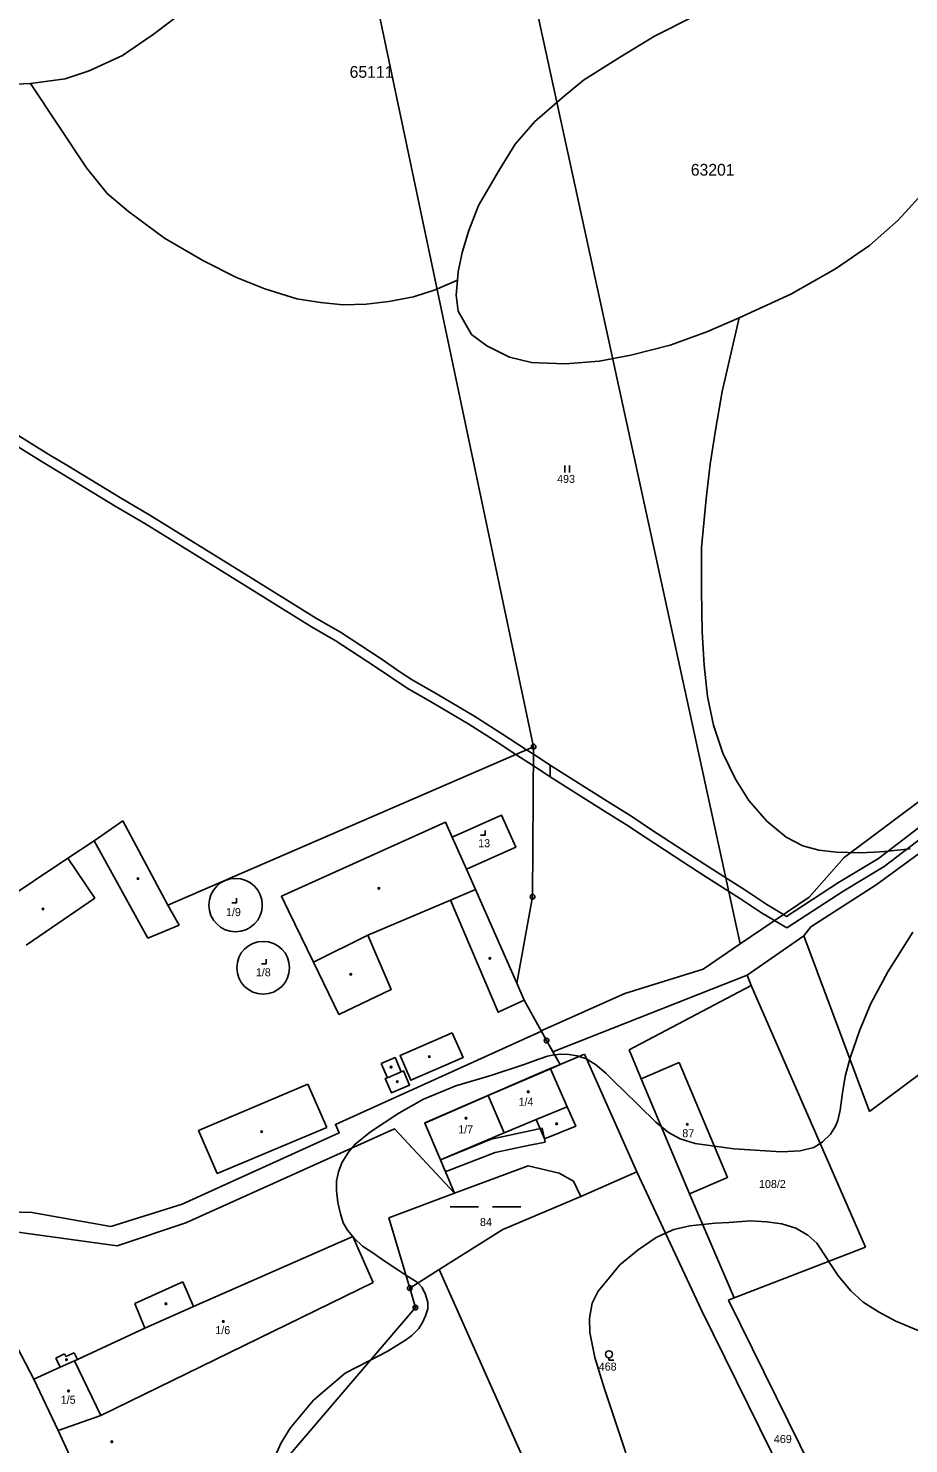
# Model space of a CAD drawing. Extents: x -546762 to -540209, y -1046851 to -1035694.
# Drawn here: x -542623.2 to -542436.1, y -1037631.1 to -1037330.5 of the extents above; entities that cross this region are included whole.
import ezdxf

# ---------------------------------------------------------------- set-up
doc = ezdxf.new("R2010")
doc.units = 0
for name, color, linetype in [('Vrstva 1', 7, 'Continuous'), ('Vrstva 18', 7, 'Continuous'), ('Vrstva 19', 7, 'Continuous'), ('Vrstva 24', 7, 'Continuous'), ('Vrstva 25', 7, 'Continuous'), ('Vrstva 3', 7, 'Continuous'), ('Vrstva 30', 7, 'Continuous'), ('Vrstva 37', 7, 'Continuous'), ('Vrstva 4', 7, 'Continuous'), ('Vrstva 52', 7, 'Continuous'), ('Vrstva 53', 7, 'Continuous')]:
    doc.layers.add(name, color=color, linetype=linetype)

msp = doc.modelspace()

# ---------------------------------------------------------------- linework, layer by layer
at = {"layer": 'Vrstva 1'}
for p, q in [((-542532.61, -1037577.96), (-542516.94, -1037572.1)), ((-542516.94, -1037572.1), (-542510.42, -1037573.68)), ((-542510.42, -1037573.68), (-542507.32, -1037575.37)), ((-542505.76, -1037578.61), (-542507.32, -1037575.37)), ((-542616.84, -1037628.33), (-542607.73, -1037625.17))]:
    msp.add_line(p, q, dxfattribs=at)
for points in [[(-542496.83, -1037410.52), (-542521.76, -1037296.05)], [(-542551.62, -1037313.29), (-542515.82, -1037483.08)], [(-542471.9, -1037524.98), (-542496.83, -1037410.52)], [(-542443.05, -1037512.44), (-542371.62, -1037460.23)], [(-542593.49, -1037516.73), (-542515.82, -1037483.08)], [(-542515.82, -1037483.08), (-542516.02, -1037514.96)], [(-542431.57, -1037492.96), (-542449.81, -1037506.6)], [(-542603.09, -1037498.84), (-542609.16, -1037503.08)], [(-542593.49, -1037516.73), (-542603.09, -1037498.84)], [(-542533.1, -1037502.29), (-542522.63, -1037497.65), (-542519.62, -1037504.43), (-542530.09, -1037509.07)], [(-542530.09, -1037509.07), (-542533.1, -1037502.29)], [(-542609.16, -1037503.08), (-542614.79, -1037506.8)], [(-542614.79, -1037506.8), (-542629.42, -1037516.55)], [(-542449.81, -1037506.6), (-542457.26, -1037515.02)], [(-542456.95, -1037521.33), (-542443.05, -1037512.44)], [(-542519.4, -1037533.31), (-542516.02, -1037514.96)], [(-542457.26, -1037515.02), (-542471.9, -1037524.98)], [(-542470.44, -1037531.64), (-542458.41, -1037523.27)], [(-542458.41, -1037523.27), (-542456.95, -1037521.33)], [(-542458.41, -1037523.27), (-542444.48, -1037560.59)], [(-542471.9, -1037524.98), (-542479.81, -1037530.36)], [(-542511.73, -1037547.88), (-542470.44, -1037531.64)], [(-542479.81, -1037530.36), (-542496.4, -1037535.52)], [(-542469.57, -1037533.79), (-542470.44, -1037531.64)], [(-542517.82, -1037536.91), (-542519.4, -1037533.31)], [(-542496.4, -1037535.52), (-542514.21, -1037543.42)], [(-542469.57, -1037533.79), (-542495.53, -1037547.5)], [(-542445.33, -1037589.43), (-542469.57, -1037533.79)], [(-542514.21, -1037543.42), (-542517.82, -1037536.91)], [(-542513.05, -1037545.5), (-542514.21, -1037543.42)], [(-542511.73, -1037547.88), (-542513.05, -1037545.5)], [(-542510.2, -1037550.63), (-542511.73, -1037547.88)], [(-542495.53, -1037547.5), (-542493, -1037553.63)], [(-542510.2, -1037550.63), (-542512.26, -1037551.52)], [(-542505.03, -1037548.41), (-542510.2, -1037550.63)], [(-542505.03, -1037548.41), (-542493.86, -1037573.42)], [(-542493, -1037553.63), (-542484.92, -1037550.18)], [(-542484.92, -1037550.18), (-542474.59, -1037574.61)], [(-542512.26, -1037551.52), (-542525.45, -1037557.2)], [(-542493, -1037553.63), (-542482.68, -1037578.09)], [(-542444.48, -1037560.59), (-542433.32, -1037552.31)], [(-542535.61, -1037570.87), (-542538.93, -1037563.08), (-542525.45, -1037557.2)], [(-542525.45, -1037557.2), (-542522.05, -1037565.09)], [(-542522.05, -1037565.09), (-542535.61, -1037570.87)], [(-542535.61, -1037570.87), (-542532.61, -1037577.96)], [(-542505.76, -1037578.61), (-542493.86, -1037573.42)], [(-542493.86, -1037573.42), (-542480.15, -1037602.79)], [(-542474.59, -1037574.61), (-542482.68, -1037578.09)], [(-542532.61, -1037577.96), (-542546.56, -1037583.17)], [(-542522.36, -1037585.67), (-542505.76, -1037578.61)], [(-542482.68, -1037578.09), (-542473.23, -1037600.14)], [(-542542.14, -1037598.08), (-542546.56, -1037583.17)], [(-542535.91, -1037594.17), (-542522.36, -1037585.67)], [(-542473.23, -1037600.14), (-542445.33, -1037589.43)], [(-542542.14, -1037598.08), (-542535.91, -1037594.17)], [(-542507.66, -1037657.44), (-542535.91, -1037594.17)], [(-542542.14, -1037598.08), (-542540.91, -1037602.24)], [(-542474.42, -1037600.65), (-542473.23, -1037600.14)], [(-542438.94, -1037672.61), (-542474.42, -1037600.65)], [(-542576.27, -1037643.56), (-542540.91, -1037602.24)], [(-542480.15, -1037602.79), (-542462.79, -1037638)], [(-542621.97, -1037617.45), (-542626.36, -1037608.99)], [(-542616.39, -1037614.9), (-542613.36, -1037613.52)], [(-542607.73, -1037625.17), (-542613.36, -1037613.52)], [(-542616.39, -1037614.9), (-542621.97, -1037617.45)], [(-542621.97, -1037617.45), (-542616.84, -1037628.33)], [(-542616.84, -1037628.33), (-542611.83, -1037639.09)]]:
    msp.add_lwpolyline(points, dxfattribs=at)
for centre, radius in [((-542579.13, -1037516.73), 5.68), ((-542573.27, -1037530.04), 5.6)]:
    msp.add_circle(centre, radius, dxfattribs=at)
at = {"layer": 'Vrstva 24'}
for centre, radius in [((-542515.82, -1037483.08), 0.5), ((-542515.82, -1037483.08), 0.1), ((-542516.02, -1037514.96), 0.5), ((-542516.02, -1037514.96), 0.1), ((-542513.05, -1037545.5), 0.5), ((-542513.05, -1037545.5), 0.1), ((-542542.14, -1037598.08), 0.5), ((-542542.14, -1037598.08), 0.1), ((-542540.91, -1037602.24), 0.5), ((-542540.91, -1037602.24), 0.1)]:
    msp.add_circle(centre, radius, dxfattribs=at)
at = {"layer": 'Vrstva 25'}
for p, q in [((-542509.17, -1037424.84), (-542509.17, -1037423.34)), ((-542508.17, -1037424.84), (-542508.17, -1037423.34)), ((-542533.53, -1037580.84), (-542527.53, -1037580.84)), ((-542524.53, -1037580.84), (-542518.53, -1037580.84))]:
    msp.add_line(p, q, dxfattribs=at)
for points in [[(-542527.13, -1037501.87), (-542526.13, -1037501.87), (-542526.13, -1037500.87)], [(-542579.94, -1037516.26), (-542578.94, -1037516.26), (-542578.94, -1037515.26)], [(-542573.63, -1037529.19), (-542572.63, -1037529.19), (-542572.63, -1037528.19)], [(-542499.8, -1037612.9), (-542499.8, -1037613.4), (-542498.8, -1037613.4)]]:
    msp.add_lwpolyline(points, dxfattribs=at)
for centre, radius in [((-542599.86, -1037511.12), 0.175), ((-542548.68, -1037513.19), 0.175), ((-542620.06, -1037517.57), 0.175), ((-542525.1, -1037528.05), 0.175), ((-542554.65, -1037531.45), 0.175), ((-542537.96, -1037548.93), 0.175), ((-542546.08, -1037551.15), 0.175), ((-542544.75, -1037554.25), 0.175), ((-542516.96, -1037556.39), 0.175), ((-542530.19, -1037562), 0.175), ((-542573.58, -1037564.86), 0.175), ((-542510.9, -1037563.19), 0.175), ((-542483.17, -1037563.3), 0.175), ((-542593.94, -1037601.43), 0.175), ((-542581.72, -1037605.18), 0.175), ((-542615.05, -1037613.29), 0.175), ((-542499.8, -1037612.15), 0.75), ((-542614.61, -1037619.96), 0.175), ((-542605.42, -1037630.74), 0.175)]:
    msp.add_circle(centre, radius, dxfattribs=at)
at = {"layer": 'Vrstva 3'}
for points in [[(-542493, -1037553.63), (-542484.92, -1037550.18)], [(-542484.92, -1037550.18), (-542474.59, -1037574.61)], [(-542512.26, -1037551.52), (-542525.45, -1037557.2)], [(-542508.66, -1037559.56), (-542512.26, -1037551.52)], [(-542493, -1037553.63), (-542482.68, -1037578.09)], [(-542535.61, -1037570.87), (-542538.93, -1037563.08), (-542525.45, -1037557.2)], [(-542525.45, -1037557.2), (-542522.05, -1037565.09)], [(-542525.45, -1037557.2), (-542522.05, -1037565.09)], [(-542508.66, -1037559.56), (-542515.27, -1037562.29)], [(-542522.05, -1037565.09), (-542515.27, -1037562.29)], [(-542522.05, -1037565.09), (-542535.61, -1037570.87)], [(-542474.59, -1037574.61), (-542482.68, -1037578.09)], [(-542588.05, -1037602.02), (-542554.19, -1037587.11)], [(-542554.19, -1037587.11), (-542549.88, -1037596.9)], [(-542549.88, -1037596.9), (-542607.73, -1037625.17)], [(-542598.4, -1037606.6), (-542588.05, -1037602.02)], [(-542598.4, -1037606.6), (-542612.71, -1037613.23)], [(-542616.39, -1037614.9), (-542613.36, -1037613.52)], [(-542613.36, -1037613.52), (-542612.71, -1037613.23)], [(-542607.73, -1037625.17), (-542613.36, -1037613.52)], [(-542607.73, -1037625.17), (-542613.36, -1037613.52)], [(-542616.39, -1037614.9), (-542621.97, -1037617.45)], [(-542621.97, -1037617.45), (-542616.84, -1037628.33)], [(-542616.84, -1037628.33), (-542607.73, -1037625.17)]]:
    msp.add_lwpolyline(points, dxfattribs=at)
at = {"layer": 'Vrstva 30'}
for points in [[(-542633.29, -1037412.03), (-542618.78, -1037421.01), (-542614.65, -1037423.48), (-542603.6, -1037430.21), (-542597.35, -1037433.91), (-542577.87, -1037445.93), (-542561.91, -1037455.84), (-542556.86, -1037458.75), (-542548.22, -1037464.4), (-542544.05, -1037467.34), (-542541.62, -1037468.88), (-542536.32, -1037471.91), (-542528.48, -1037476.51), (-542522.41, -1037480.39), (-542517.31, -1037483.72), (-542519.58, -1037484.71), (-542523.53, -1037482.13), (-542529.56, -1037478.29), (-542537.36, -1037473.71), (-542542.7, -1037470.66), (-542549.38, -1037466.12), (-542557.96, -1037460.53), (-542562.97, -1037457.62), (-542578.97, -1037447.69), (-542598.43, -1037435.69), (-542604.68, -1037431.99), (-542615.73, -1037425.26), (-542619.89, -1037422.79), (-542634.38, -1037413.82)], [(-542462.04, -1037521.57), (-542464.63, -1037520.03), (-542462.73, -1037518.74), (-542462.08, -1037519.13), (-542451.01, -1037511.96), (-542442.55, -1037506.81), (-542428.88, -1037496.39), (-542414.73, -1037484.9), (-542397.65, -1037470.86), (-542383.42, -1037459.46), (-542376.6, -1037453.53), (-542371.07, -1037447.45), (-542371.21, -1037446.7), (-542369.38, -1037445.27), (-542368.79, -1037448.03), (-542375.14, -1037455.01), (-542382.08, -1037461.06), (-542396.33, -1037472.48), (-542413.41, -1037486.52), (-542427.6, -1037498.03), (-542441.37, -1037508.53), (-542449.91, -1037513.72), (-542462.04, -1037521.57)], [(-542517.31, -1037483.72), (-542515.83, -1037484.69), (-542515.85, -1037487.15), (-542519.58, -1037484.71), (-542517.31, -1037483.72)], [(-542512.97, -1037489.03), (-542515.85, -1037487.15), (-542515.83, -1037484.69), (-542512.27, -1037487.01)], [(-542501.31, -1037496.44), (-542512.28, -1037489.47), (-542512.27, -1037487.01), (-542511.85, -1037487.29), (-542500.19, -1037494.68), (-542494.95, -1037497.93), (-542490.96, -1037500.59), (-542482.73, -1037505.97), (-542478.53, -1037508.68), (-542470.74, -1037513.63), (-542466.28, -1037516.63), (-542462.73, -1037518.74)], [(-542512.27, -1037487.01), (-542512.28, -1037489.47)], [(-542512.28, -1037489.47), (-542512.97, -1037489.03)], [(-542464.63, -1037520.03), (-542467.4, -1037518.39), (-542471.88, -1037515.37), (-542479.65, -1037510.44), (-542483.87, -1037507.71), (-542492.1, -1037502.33), (-542496.11, -1037499.67), (-542501.31, -1037496.44)], [(-542462.73, -1037518.74), (-542464.63, -1037520.03)], [(-542639.52, -1037581.51), (-542622.39, -1037582.03), (-542605.62, -1037585.03), (-542590.5, -1037580.24), (-542557.09, -1037565.11), (-542557.92, -1037563.32), (-542514.13, -1037543.55), (-542513.05, -1037545.5), (-542510.2, -1037550.63)], [(-542510.2, -1037550.63), (-542512.31, -1037551.42), (-542538.94, -1037563.01), (-542538.93, -1037563.08), (-542535.61, -1037570.87), (-542532.61, -1037577.96), (-542545.36, -1037564.23), (-542589.67, -1037584.22), (-542604.3, -1037589.12), (-542630.09, -1037585.59), (-542638.22, -1037585.2), (-542651.59, -1037589.83), (-542652.74, -1037586.52), (-542639.52, -1037581.51)], [(-542513.38, -1037567.06), (-542517.32, -1037567.9), (-542523.97, -1037569.32), (-542534.28, -1037573.22), (-542534.61, -1037573.24), (-542535.61, -1037570.87), (-542524.81, -1037566.44), (-542514.01, -1037564.13), (-542513.38, -1037567.06)]]:
    msp.add_lwpolyline(points, dxfattribs=at)
at = {"layer": 'Vrstva 37'}
for centre in [(-542516.96, -1037556.39), (-542530.19, -1037562), (-542483.17, -1037563.3), (-542581.72, -1037605.18), (-542614.61, -1037619.96)]:
    msp.add_circle(centre, 0.175, dxfattribs=at)
at = {"layer": 'Vrstva 4'}
for p, q in [((-542597.8, -1037523.78), (-542609.16, -1037503.08)), ((-542609.02, -1037515.27), (-542614.79, -1037506.8))]:
    msp.add_line(p, q, dxfattribs=at)
for points in [[(-542533.1, -1037502.29), (-542534.5, -1037499.13), (-542569.39, -1037514.87), (-542567.88, -1037517.98), (-542562.56, -1037528.89)], [(-542530.09, -1037509.07), (-542528.17, -1037513.41)], [(-542533.48, -1037515.67), (-542528.17, -1037513.41)], [(-542528.17, -1037513.41), (-542519.4, -1037533.31)], [(-542623.62, -1037525.25), (-542609.02, -1037515.27)], [(-542593.49, -1037516.73), (-542591.14, -1037521.03)], [(-542551.03, -1037523.14), (-542533.48, -1037515.67)], [(-542517.82, -1037536.91), (-542523.33, -1037539.48), (-542533.48, -1037515.67)], [(-542591.14, -1037521.03), (-542597.8, -1037523.78)], [(-542551.03, -1037523.14), (-542546.1, -1037534.68), (-542557.17, -1037539.97), (-542562.56, -1037528.89)], [(-542562.56, -1037528.89), (-542551.03, -1037523.14)], [(-542533.09, -1037543.84), (-542530.81, -1037549.11), (-542541.91, -1037553.93), (-542544.19, -1037548.65), (-542533.09, -1037543.84)], [(-542548.19, -1037550.38), (-542545.25, -1037549.11), (-542543.94, -1037552.13)], [(-542546.88, -1037553.4), (-542548.19, -1037550.38)], [(-542543.94, -1037552.13), (-542543.48, -1037551.93), (-542542.17, -1037554.96), (-542546.02, -1037556.63), (-542547.33, -1037553.6), (-542546.88, -1037553.4)], [(-542546.88, -1037553.4), (-542543.94, -1037552.13)], [(-542508.66, -1037559.56), (-542512.26, -1037551.52)], [(-542563.78, -1037554.77), (-542587.01, -1037564.59)], [(-542559.72, -1037564), (-542563.78, -1037554.77)], [(-542508.66, -1037559.56), (-542515.27, -1037562.29)], [(-542515.27, -1037562.29), (-542513.47, -1037566.42), (-542506.86, -1037563.69), (-542508.66, -1037559.56)], [(-542522.05, -1037565.09), (-542515.27, -1037562.29)], [(-542587.01, -1037564.59), (-542583.07, -1037573.76)], [(-542583.07, -1037573.76), (-542559.72, -1037564)], [(-542588.05, -1037602.02), (-542554.19, -1037587.11)], [(-542554.19, -1037587.11), (-542549.88, -1037596.9)], [(-542549.88, -1037596.9), (-542607.73, -1037625.17)], [(-542600.53, -1037601.36), (-542590.36, -1037596.79)], [(-542588.05, -1037602.02), (-542590.36, -1037596.79)], [(-542598.4, -1037606.6), (-542600.53, -1037601.36)], [(-542598.4, -1037606.6), (-542588.05, -1037602.02)], [(-542598.4, -1037606.6), (-542612.71, -1037613.23)], [(-542615.45, -1037612.08), (-542617.3, -1037612.95)], [(-542617.3, -1037612.95), (-542616.39, -1037614.9)], [(-542615.45, -1037612.08), (-542615.16, -1037612.61)], [(-542615.16, -1037612.61), (-542613.44, -1037611.86)], [(-542612.71, -1037613.23), (-542613.44, -1037611.86)], [(-542613.36, -1037613.52), (-542612.71, -1037613.23)]]:
    msp.add_lwpolyline(points, dxfattribs=at)
at = {"layer": 'Vrstva 52'}
for points in [[(-542563.36, -1037300.23), (-542566.69, -1037304.01), (-542571.71, -1037309.72), (-542581.06, -1037318.8), (-542589.42, -1037326.31), (-542596.64, -1037331.83), (-542603.16, -1037336.23), (-542610.24, -1037339.49), (-542615.34, -1037341.19), (-542622.71, -1037342.18)], [(-542436.5, -1037318.84), (-542435.53, -1037318.99), (-542434.42, -1037319.41), (-542432.94, -1037320.29), (-542431.64, -1037321.3), (-542429.85, -1037323.25), (-542428.05, -1037325.9), (-542426.5, -1037329.72), (-542425.65, -1037335.39), (-542425.22, -1037340.64), (-542425.65, -1037347.01), (-542427.06, -1037353.25), (-542429.33, -1037358.92), (-542432.59, -1037364.87), (-542438.39, -1037371.25), (-542444.49, -1037376.63), (-542451.71, -1037381.59), (-542461.2, -1037386.98), (-542472.18, -1037391.98)], [(-542531.96, -1037383.95), (-542531.81, -1037382.2), (-542530.96, -1037378.09), (-542529.55, -1037373.41), (-542527.49, -1037368.14), (-542523.1, -1037360.63), (-542519.7, -1037355.1), (-542515.59, -1037350.28), (-542515.05, -1037349.82), (-542510.35, -1037345.75), (-542509.75, -1037345.25), (-542505.25, -1037341.49), (-542497.6, -1037336.68), (-542490.1, -1037332.14), (-542482.02, -1037328.03), (-542473.52, -1037324.35), (-542462.12, -1037319.54)], [(-542622.71, -1037342.18), (-542628.94, -1037342.46), (-542635.46, -1037342.18)], [(-542622.71, -1037342.18), (-542610.77, -1037360.12), (-542606.38, -1037365.54), (-542601.85, -1037369.37), (-542594.2, -1037375.04), (-542585.98, -1037379.86), (-542578.9, -1037383.4), (-542572.95, -1037385.81), (-542566.15, -1037387.94), (-542561.11, -1037388.75), (-542556.25, -1037389.23), (-542551.4, -1037389.07)], [(-542551.4, -1037389.07), (-542546.54, -1037388.5), (-542541.36, -1037387.53), (-542536.75, -1037386.07), (-542531.96, -1037383.95)], [(-542501.92, -1037401.19), (-542509.01, -1037401.75), (-542514.78, -1037401.53), (-542516.23, -1037401.47), (-542518.9, -1037400.83), (-542520.91, -1037400.34), (-542525.72, -1037397.93), (-542528.98, -1037395.52), (-542531.81, -1037390.56), (-542532.24, -1037387.16), (-542531.96, -1037383.95)], [(-542472.18, -1037391.98), (-542478.98, -1037394.95), (-542486.77, -1037397.79), (-542495.13, -1037399.91), (-542501.92, -1037401.19)], [(-542472.18, -1037391.98), (-542475.75, -1037407.64), (-542477.16, -1037415.86), (-542478.3, -1037423.09), (-542479.15, -1037430.46), (-542480.14, -1037440.8), (-542480.14, -1037449.87), (-542480, -1037458.66), (-542479.57, -1037465.75), (-542478.86, -1037472.41), (-542477.59, -1037478.5), (-542475.61, -1037484.45), (-542472.91, -1037489.98), (-542470.08, -1037494.52), (-542466.26, -1037498.91), (-542462.15, -1037502.31), (-542458.62, -1037504.11), (-542455.22, -1037505.08), (-542451.49, -1037505.49), (-542446.48, -1037505.65), (-542443.46, -1037505.46), (-542441.21, -1037505.32), (-542435.79, -1037504.76)], [(-542435.23, -1037522.45), (-542440.56, -1037530.89), (-542444.15, -1037537.66), (-542446.61, -1037543.47), (-542448.54, -1037549.17), (-542449.66, -1037553.15), (-542450.21, -1037556.65), (-542450.71, -1037560.31), (-542451.18, -1037562.47), (-542451.65, -1037563.72), (-542452.76, -1037565.39), (-542454.44, -1037567.04), (-542454.95, -1037567.38), (-542456.27, -1037568.24), (-542459.21, -1037568.95), (-542463.14, -1037569.15), (-542473.25, -1037568.51), (-542477.36, -1037567.96), (-542481.52, -1037567.4), (-542484.7, -1037566.36), (-542487.17, -1037565.01), (-542488.7, -1037563.79), (-542489.87, -1037562.86), (-542493.38, -1037559.36), (-542497.02, -1037555.87), (-542498.14, -1037554.75), (-542500.48, -1037552.42), (-542502.66, -1037550.6), (-542503.35, -1037550.16), (-542504.59, -1037549.36), (-542506.15, -1037548.89), (-542506.53, -1037548.78), (-542508.3, -1037548.46), (-542510.12, -1037548.41), (-542511.36, -1037548.54), (-542511.48, -1037548.55), (-542512.85, -1037548.82), (-542514.68, -1037549.46), (-542518.02, -1037550.65), (-542524.87, -1037552.9), (-542532.35, -1037555.13), (-542539.19, -1037557.99), (-542544.44, -1037560.94), (-542550.49, -1037564.92), (-542553.82, -1037567.56), (-542555.14, -1037569.2), (-542556.59, -1037571.47), (-542557.28, -1037573.43), (-542557.69, -1037575.38), (-542557.69, -1037577.43), (-542557.41, -1037579.93), (-542556.87, -1037582.34), (-542556.28, -1037584.21), (-542555.37, -1037585.8), (-542553.96, -1037587.48), (-542552.14, -1037589.17), (-542549.73, -1037590.76), (-542547.57, -1037592.27), (-542544.66, -1037594.23), (-542542.95, -1037595.36), (-542542.39, -1037595.73), (-542540.57, -1037596.82), (-542540.28, -1037597.13), (-542539.52, -1037597.96), (-542538.75, -1037599.46), (-542538.3, -1037601.14), (-542538.3, -1037602.51), (-542538.75, -1037603.96), (-542539.43, -1037605.37), (-542540.21, -1037606.65), (-542541.71, -1037608.15), (-542543.03, -1037609.15), (-542544.84, -1037610.29), (-542546.95, -1037611.56), (-542550.9, -1037613.61), (-542555.86, -1037616.18), (-542562.55, -1037621.91), (-542567.56, -1037627.88), (-542569.47, -1037630.98), (-542570.74, -1037633.77)], [(-542496.23, -1037633.12), (-542500.85, -1037619.27), (-542502.81, -1037612.81), (-542503.84, -1037607.56), (-542503.92, -1037604.45), (-542503.37, -1037601.27), (-542502.09, -1037598.72), (-542500.34, -1037596.65), (-542497.48, -1037593.15), (-542493.58, -1037589.97), (-542489.76, -1037587.34), (-542487.77, -1037586.45), (-542486.02, -1037585.67), (-542482.6, -1037584.87), (-542479.94, -1037584.59), (-542477.27, -1037584.31), (-542474.33, -1037584.19), (-542469.73, -1037583.82), (-542466.37, -1037584.05), (-542463.05, -1037584.46), (-542460.14, -1037585.37), (-542457.59, -1037586.82), (-542455.64, -1037588.55), (-542453.46, -1037591.87), (-542453.14, -1037592.37), (-542451.05, -1037595.56), (-542448.41, -1037598.67), (-542445.78, -1037601.06), (-542442.52, -1037603.13), (-542438.86, -1037605.12), (-542434.09, -1037607.11)]]:
    msp.add_lwpolyline(points, dxfattribs=at)

# ---------------------------------------------------------------- texts
at = {"layer": 'Vrstva 18'}
for s, p in [('493', (-542510.82, -1037427.05)), ('108/2', (-542467.93, -1037576.83)), ('84', (-542527.21, -1037584.92)), ('468', (-542501.97, -1037615.61)), ('469', (-542464.77, -1037631))]:
    msp.add_text(s, height=1.7, dxfattribs=at).set_placement(p)
at = {"layer": 'Vrstva 19'}
for s, p in [('13', (-542527.59, -1037504.44)), ('1/9', (-542581.17, -1037519.07)), ('1/8', (-542574.82, -1037531.86)), ('1/4', (-542519.01, -1037559.37)), ('1/7', (-542531.83, -1037565.23)), ('87', (-542484.22, -1037566.05)), ('1/6', (-542583.43, -1037607.88)), ('1/5', (-542616.27, -1037622.66))]:
    msp.add_text(s, height=1.7, dxfattribs=at).set_placement(p)
at = {"layer": 'Vrstva 53'}
for s, p in [('65111', (-542554.9, -1037340.99)), ('63201', (-542482.42, -1037361.78))]:
    msp.add_text(s, height=2.5, dxfattribs=at).set_placement(p)

doc.saveas('drawing.dxf')
